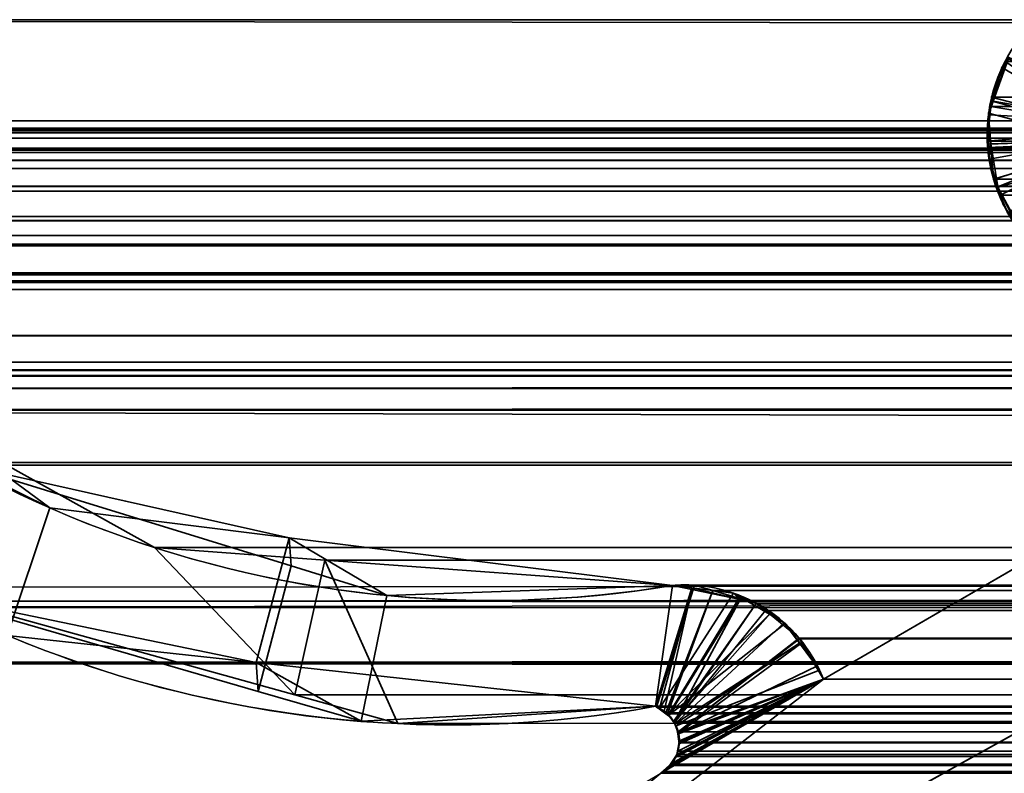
# Model space of a CAD drawing. Header units: millimetres. Extents: x -587 to 3688, y -115 to 120.
# Tile 722 of 960: x 2494.99 to 2500.87, y -1.86 to 2.65. Entities that reach past the tile are written whole.
import ezdxf

# ---------------------------------------------------------------- set-up
doc = ezdxf.new("R2010")
doc.units = ezdxf.units.MM
doc.layers.add('151', color=7, linetype='Continuous', true_color=0xffffff)

# ---------------------------------------------------------------- blocks, each defined once
blk = doc.blocks.new('UG_SURFACE_003')
at = {"layer": '151', "color": 252, "linetype": 'Continuous', "lineweight": 35}
for points in [[(3687.5, -40, 2198), (3687.5, 110, 2198), (2312.5, 110, 2198), (2312.5, -40, 2198)], [(2462.5001, -40, 2048.0001), (2462.5001, 110, 2048.0001), (3537.4999, 110, 2048.0001), (3537.4999, -40, 2048.0001)]]:
    blk.add_3dface(points, dxfattribs=at)
blk = doc.blocks.new('UG_SURFACE_087')
at = {"layer": '151', "color": 43, "linetype": 'Continuous', "lineweight": 35}
for points in [[(2490.9999, 0, 2017), (2490.9999, -49, 2017), (3509.0001, -49, 2017), (3509.0001, 0, 2017)], [(2490.9999, 0, 2), (2530, 0, 951.5), (2556, 0, 948)], [(2556, 0, 948), (2582, 0, 951.5), (3509.0001, 0, 2), (2490.9999, 0, 2)], [(2490.9999, 0, 2), (2490.9999, 0, 2017), (2530, 0, 1186.5), (2530, 0, 951.5)], [(2490.9999, 0, 2017), (2556, 0, 1190.0001), (2530, 0, 1186.5)], [(2582, 0, 1186.5), (2556, 0, 1190.0001), (2490.9999, 0, 2017), (3509.0001, 0, 2017)], [(2490.9999, 0, 2), (3509.0001, 0, 2), (3509.0001, -2), (2490.9999, -2)]]:
    blk.add_3dface(points, dxfattribs=at)
blk = doc.blocks.new('UG_SURFACE_093')
at = {"layer": '151', "color": 252, "linetype": 'Continuous', "lineweight": 35}
for points in [[(2486.0001, -46.92, 2022.5), (3513.9999, -46.92, 2022.5), (3513.9999, 13.92, 2022.5), (2486.0001, 13.92, 2022.5)], [(2487.5, -46.92, 2020.9999), (2487.5, 13.92, 2020.9999), (3512.5, 13.92, 2020.9999), (3512.5, -46.92, 2020.9999)]]:
    blk.add_3dface(points, dxfattribs=at)
blk = doc.blocks.new('UG_SURFACE_095')
at = {"layer": '151', "color": 7, "linetype": 'Continuous', "lineweight": 35}
for points in [[(2501.4551, 2.1594, -7), (2501.4043, 2.0549, -7), (2500.8042, 2.1591, -7), (2500.895, 2.4216, -7)], [(2500.896, 2.4145, 2007.6041), (2500.895, 2.4216, -7), (2500.8042, 2.1591, -7)], [(2500.8042, 2.1591, -7), (2500.8569, 2.3595, 2007.643), (2500.896, 2.4145, 2007.6041)], [(2500.896, 2.4145, 2007.6041), (2500.8569, 2.3595, 2007.643), (2501.4064, 2.0413, 2007.0937)], [(2500.8569, 2.3595, 2007.643), (2500.7985, 2.1593, 2007.7016), (2501.3943, 1.9984, 2007.1056), (2501.4064, 2.0413, 2007.0937)], [(2500.8042, 2.1591, -7), (2500.7985, 2.1593, 2007.7016), (2500.8569, 2.3595, 2007.643)], [(2500.7758, 2.0769, -7), (2500.7772, 2.0869, 2007.7229), (2500.7985, 2.1593, 2007.7016)], [(2500.7985, 2.1593, 2007.7016), (2500.8042, 2.1591, -7), (2500.7758, 2.0769, -7)], [(2500.7758, 2.0769, -7), (2500.8042, 2.1591, -7), (2501.4043, 2.0549, -7), (2501.404, 2.0437, -7)], [(2501.3967, 1.9241, 2007.1034), (2501.3943, 1.9984, 2007.1056), (2500.7985, 2.1593, 2007.7016), (2500.7772, 2.0869, 2007.7229)], [(2500.7789, 1.902, 2007.7212), (2500.7772, 2.0869, 2007.7229), (2500.7758, 2.0769, -7)], [(2500.7896, 1.9034, -7), (2500.7758, 2.0769, -7), (2501.404, 2.0437, -7), (2501.3993, 1.9236, -7)], [(2500.7758, 2.0769, -7), (2500.7896, 1.9034, -7), (2500.7789, 1.902, 2007.7212)], [(2500.7772, 2.0869, 2007.7229), (2500.7789, 1.902, 2007.7212), (2501.3967, 1.9241, 2007.1034)], [(2501.3967, 1.9241, 2007.1034), (2500.7789, 1.902, 2007.7212), (2500.7796, 1.8123, 2007.7202)], [(2500.7796, 1.8123, 2007.7202), (2500.7789, 1.902, 2007.7212), (2500.7896, 1.9034, -7)], [(2500.7796, 1.8123, 2007.7202), (2500.8318, 1.6459, 2007.6683), (2501.3981, 1.8769, 2007.102), (2501.3967, 1.9241, 2007.1034)], [(2500.8318, 1.6459, 2007.6683), (2500.7796, 1.8123, 2007.7202), (2500.7896, 1.9034, -7)], [(2501.3993, 1.9236, -7), (2501.3976, 1.8796, -7), (2500.8066, 1.6913, -7), (2500.7896, 1.9034, -7)], [(2500.7896, 1.9034, -7), (2500.8066, 1.6913, -7), (2500.8318, 1.6459, 2007.6683)], [(2500.8316, 1.645, -7), (2500.8066, 1.6913, -7), (2501.3976, 1.8796, -7), (2501.4257, 1.8076, -7)], [(2501.3981, 1.8769, 2007.102), (2500.8318, 1.6459, 2007.6683), (2500.8643, 1.542, 2007.6358), (2500.9501, 1.4105, 2007.55)], [(2501.4257, 1.8076, -7), (2501.4627, 1.7131, -7), (2500.9573, 1.4111, -7), (2500.8316, 1.645, -7)], [(2500.8066, 1.6913, -7), (2500.8316, 1.645, -7), (2500.8318, 1.6459, 2007.6683)], [(2500.8643, 1.542, 2007.6358), (2500.8318, 1.6459, 2007.6683), (2500.8316, 1.645, -7)], [(2500.8316, 1.645, -7), (2500.9573, 1.4111, -7), (2500.9501, 1.4105, 2007.55)], [(2500.9501, 1.4105, 2007.55), (2500.8643, 1.542, 2007.6358), (2500.8316, 1.645, -7)], [(2494.2389, -0.5532, 2014.2612), (2494.9107, -1.0341, 2013.5894), (2495.1656, -0.2724, 2013.3343), (2494.5498, 0.1813, 2013.9503)], [(2494.6392, -0.0133, -7), (2494.5498, 0.1813, 2013.9503), (2495.1656, -0.2724, 2013.3343)], [(2494.6392, -0.0133, -7), (2496.6075, -0.6191, -7), (2496.4116, -1.369, -7), (2494.3638, -0.7759, -7)], [(2494.6392, -0.0133, -7), (2495.1656, -0.2724, 2013.3343), (2496.5956, -0.4504, 2011.9042)], [(2496.5956, -0.4504, 2011.9042), (2496.6075, -0.6191, -7), (2494.6392, -0.0133, -7)], [(2502.7764, -0.597, -7), (2495.3995, -4.6975, -7), (2499.7902, -1.2961, -7), (2501.9057, -0.0688, -7)], [(2501.9057, -0.0688, 2006.5944), (2499.7902, -1.2961, 2008.7097), (2495.3995, -4.6975, 2013.1006), (2502.7764, -0.597, 2005.7235)], [(2501.9057, -0.0688, -7), (2499.7902, -1.2961, -7), (2499.7902, -1.2961, 2008.7097), (2501.9057, -0.0688, 2006.5944)], [(2496.5956, -0.4504, 2011.9042), (2495.1656, -0.2724, 2013.3343), (2494.9107, -1.0341, 2013.5894), (2496.3982, -1.1969, 2012.1019)], [(2496.3982, -1.1969, 2012.1019), (2498.7857, -1.4582, 2009.7144), (2498.8875, -0.7357, 2009.6123), (2496.5956, -0.4504, 2011.9042)], [(2497.1807, -0.7956, -7), (2496.5956, -0.4504, 2011.9042), (2498.8875, -0.7357, 2009.6123)], [(2497.1807, -0.7956, -7), (2496.6075, -0.6191, -7), (2496.5956, -0.4504, 2011.9042)], [(2502.7764, -0.597, 2005.7235), (2495.3995, -4.6975, 2013.1006), (2495.3995, -4.6975, -7), (2502.7764, -0.597, -7)], [(2496.6075, -0.6191, -7), (2497.1807, -0.7956, -7), (2497.026, -1.547, -7), (2496.4116, -1.369, -7)], [(2498.7857, -1.4582, -7), (2497.026, -1.547, -7), (2497.1807, -0.7956, -7), (2498.8875, -0.7357, -7)], [(2498.8875, -0.7357, 2009.6123), (2498.8875, -0.7357, -7), (2497.1807, -0.7956, -7)], [(2498.8875, -0.7357, -7), (2499.0034, -0.7501, -7), (2498.7857, -1.4582, -7)], [(2499.0027, -0.7599, 2009.4972), (2498.8875, -0.7357, 2009.6123), (2498.7857, -1.4582, 2009.7144), (2498.8103, -1.4716, 2009.6898)], [(2498.8086, -1.473, -7), (2498.7857, -1.4582, -7), (2499.0034, -0.7501, -7), (2499.2521, -0.781, -7)], [(2498.8103, -1.4716, 2009.6898), (2498.8375, -1.4864, 2009.6624), (2499.0027, -0.7599, 2009.4972)], [(2499.2917, -0.8206, 2009.2084), (2499.0027, -0.7599, 2009.4972), (2498.8375, -1.4864, 2009.6624), (2498.8632, -1.5149, 2009.6366)], [(2498.8875, -0.7357, -7), (2498.8875, -0.7357, 2009.6123), (2499.0027, -0.7599, 2009.4972)], [(2499.0027, -0.7599, 2009.4972), (2499.0034, -0.7501, -7), (2498.8875, -0.7357, -7)], [(2499.0034, -0.7501, -7), (2499.0027, -0.7599, 2009.4972), (2499.2917, -0.8206, 2009.2084)], [(2499.2917, -0.8206, 2009.2084), (2499.2521, -0.781, -7), (2499.0034, -0.7501, -7)], [(2494.3638, -0.7759, -7), (2496.4116, -1.369, -7), (2496.3982, -1.1969, 2012.1019)], [(2496.3982, -1.1969, 2012.1019), (2494.9107, -1.0341, 2013.5894), (2494.3638, -0.7759, -7)], [(2498.8627, -1.508, -7), (2498.8086, -1.473, -7), (2499.2521, -0.781, -7), (2499.29, -0.8036, -7)], [(2499.29, -0.8036, -7), (2499.4669, -0.9082, -7), (2498.8627, -1.508, -7)], [(2498.8632, -1.5149, 2009.6366), (2498.898, -1.5535, 2009.6018), (2499.2917, -0.8206, 2009.2084)], [(2498.898, -1.5535, 2009.6018), (2499.4726, -0.9008, 2009.0272), (2499.3875, -0.8407, 2009.1126), (2499.2917, -0.8206, 2009.2084)], [(2499.2917, -0.8206, 2009.2084), (2499.29, -0.8036, -7), (2499.2521, -0.781, -7)], [(2499.29, -0.8036, -7), (2499.2917, -0.8206, 2009.2084), (2499.3875, -0.8407, 2009.1126)], [(2499.3875, -0.8407, 2009.1126), (2499.4669, -0.9082, -7), (2499.29, -0.8036, -7)], [(2499.3875, -0.8407, 2009.1126), (2499.4726, -0.9008, 2009.0272), (2499.4669, -0.9082, -7)], [(2498.8651, -1.5112, -7), (2498.8627, -1.508, -7), (2499.4669, -0.9082, -7), (2499.5604, -0.9635, -7)], [(2499.5553, -0.9589, 2008.9447), (2499.4726, -0.9008, 2009.0272), (2498.898, -1.5535, 2009.6018), (2498.9021, -1.5635, 2009.598)], [(2499.5604, -0.9635, -7), (2499.4669, -0.9082, -7), (2499.4726, -0.9008, 2009.0272)], [(2499.5604, -0.9635, -7), (2499.4726, -0.9008, 2009.0272), (2499.5553, -0.9589, 2008.9447)], [(2499.5604, -0.9635, -7), (2499.6469, -1.0803, -7), (2498.9014, -1.5638, -7), (2498.8651, -1.5112, -7)], [(2498.9021, -1.5635, 2009.598), (2498.9238, -1.6191, 2009.5763), (2499.6517, -1.0837, 2008.8484), (2499.5553, -0.9589, 2008.9447)], [(2499.5553, -0.9589, 2008.9447), (2499.6469, -1.0803, -7), (2499.5604, -0.9635, -7)], [(2499.5553, -0.9589, 2008.9447), (2499.6517, -1.0837, 2008.8484), (2499.6469, -1.0803, -7)], [(2499.6469, -1.0803, -7), (2498.9095, -1.5754, -7), (2498.9014, -1.5638, -7)], [(2499.6469, -1.0803, -7), (2499.7668, -1.2421, -7), (2498.9095, -1.5754, -7)], [(2498.9238, -1.6191, 2009.5763), (2499.7544, -1.217, 2008.7454), (2499.6517, -1.0837, 2008.8484)], [(2499.7668, -1.2421, -7), (2499.6469, -1.0803, -7), (2499.6517, -1.0837, 2008.8484)], [(2499.7668, -1.2421, -7), (2499.6517, -1.0837, 2008.8484), (2499.7544, -1.217, 2008.7454)], [(2496.3982, -1.1969, 2012.1019), (2496.4116, -1.369, -7), (2497.026, -1.547, -7)], [(2498.7857, -1.4582, 2009.7144), (2496.3982, -1.1969, 2012.1019), (2497.026, -1.547, -7)], [(2499.7902, -1.2961, 2008.7097), (2499.7544, -1.217, 2008.7454), (2498.9238, -1.6191, 2009.5763), (2498.924, -1.622, 2009.5761)], [(2499.7544, -1.217, 2008.7454), (2499.7902, -1.2961, -7), (2499.7668, -1.2421, -7)], [(2499.7544, -1.217, 2008.7454), (2499.7902, -1.2961, 2008.7097), (2499.7902, -1.2961, -7)], [(2498.9197, -1.623, -7), (2498.9095, -1.5754, -7), (2499.7668, -1.2421, -7), (2499.7902, -1.2961, -7)], [(2498.8174, -1.8586, -7), (2498.8632, -1.8237, -7), (2499.7902, -1.2961, -7), (2495.3995, -4.6975, -7)], [(2495.3995, -4.6975, 2013.1006), (2499.7902, -1.2961, 2008.7097), (2498.8174, -1.8586, 2009.6824)], [(2498.8682, -1.813, 2009.6316), (2498.8174, -1.8586, 2009.6824), (2499.7902, -1.2961, 2008.7097)], [(2499.7902, -1.2961, -7), (2498.8632, -1.8237, -7), (2498.8685, -1.8157, -7)], [(2499.7902, -1.2961, 2008.7097), (2498.8861, -1.7971, 2009.614), (2498.8682, -1.813, 2009.6316)], [(2498.8685, -1.8157, -7), (2498.9028, -1.763, -7), (2499.7902, -1.2961, -7)], [(2498.9045, -1.7635, 2009.5956), (2498.8861, -1.7971, 2009.614), (2499.7902, -1.2961, 2008.7097)], [(2498.9028, -1.763, -7), (2498.9142, -1.7456, -7), (2499.7902, -1.2961, -7)], [(2499.7902, -1.2961, 2008.7097), (2498.9142, -1.7456, 2009.5859), (2498.9045, -1.7635, 2009.5956)], [(2499.7902, -1.2961, -7), (2498.9142, -1.7456, -7), (2498.9257, -1.6816, -7), (2498.9288, -1.6645, -7)], [(2499.7902, -1.2961, 2008.7097), (2498.9283, -1.6826, 2009.5718), (2498.9142, -1.7456, 2009.5859)], [(2499.7902, -1.2961, -7), (2498.9288, -1.6645, -7), (2498.9197, -1.623, -7)], [(2498.924, -1.622, 2009.5761), (2498.9283, -1.6821, 2009.5718), (2498.9283, -1.6826, 2009.5718), (2499.7902, -1.2961, 2008.7097)], [(2497.026, -1.547, -7), (2498.7857, -1.4582, -7), (2498.7857, -1.4582, 2009.7144)], [(2498.7857, -1.4582, -7), (2498.8086, -1.473, -7), (2498.8103, -1.4716, 2009.6898)], [(2498.8103, -1.4716, 2009.6898), (2498.7857, -1.4582, 2009.7144), (2498.7857, -1.4582, -7)], [(2498.8375, -1.4864, 2009.6624), (2498.8103, -1.4716, 2009.6898), (2498.8086, -1.473, -7)], [(2498.8086, -1.473, -7), (2498.8627, -1.508, -7), (2498.8632, -1.5149, 2009.6366)], [(2498.8632, -1.5149, 2009.6366), (2498.8375, -1.4864, 2009.6624), (2498.8086, -1.473, -7)], [(2498.8627, -1.508, -7), (2498.8651, -1.5112, -7), (2498.8632, -1.5149, 2009.6366)], [(2498.898, -1.5535, 2009.6018), (2498.8632, -1.5149, 2009.6366), (2498.8651, -1.5112, -7)], [(2498.8651, -1.5112, -7), (2498.9014, -1.5638, -7), (2498.9021, -1.5635, 2009.598)], [(2498.9021, -1.5635, 2009.598), (2498.898, -1.5535, 2009.6018), (2498.8651, -1.5112, -7)], [(2498.9238, -1.6191, 2009.5763), (2498.9021, -1.5635, 2009.598), (2498.9014, -1.5638, -7)], [(2498.9014, -1.5638, -7), (2498.9095, -1.5754, -7), (2498.924, -1.622, 2009.5761)], [(2498.924, -1.622, 2009.5761), (2498.9238, -1.6191, 2009.5763), (2498.9014, -1.5638, -7)], [(2498.9095, -1.5754, -7), (2498.9197, -1.623, -7), (2498.924, -1.622, 2009.5761)], [(2498.9283, -1.6821, 2009.5718), (2498.924, -1.622, 2009.5761), (2498.9197, -1.623, -7)], [(2498.9197, -1.623, -7), (2498.9288, -1.6645, -7), (2498.9283, -1.6821, 2009.5718)], [(2498.9283, -1.6826, 2009.5718), (2498.9257, -1.6816, -7), (2498.9142, -1.7456, -7)], [(2498.9142, -1.7456, -7), (2498.9142, -1.7456, 2009.5859), (2498.9283, -1.6826, 2009.5718)], [(2498.9288, -1.6645, -7), (2498.9257, -1.6816, -7), (2498.9283, -1.6821, 2009.5718)], [(2498.9283, -1.6826, 2009.5718), (2498.9283, -1.6821, 2009.5718), (2498.9257, -1.6816, -7)], [(2498.8861, -1.7971, 2009.614), (2498.9028, -1.763, -7), (2498.8685, -1.8157, -7)], [(2498.8861, -1.7971, 2009.614), (2498.9045, -1.7635, 2009.5956), (2498.9028, -1.763, -7)], [(2498.9028, -1.763, -7), (2498.9045, -1.7635, 2009.5956), (2498.9142, -1.7456, 2009.5859)], [(2498.9142, -1.7456, 2009.5859), (2498.9142, -1.7456, -7), (2498.9028, -1.763, -7)], [(2498.8174, -1.8586, -7), (2498.8174, -1.8586, 2009.6824), (2498.8682, -1.813, 2009.6316)], [(2498.8682, -1.813, 2009.6316), (2498.8632, -1.8237, -7), (2498.8174, -1.8586, -7)], [(2498.8682, -1.813, 2009.6316), (2498.8685, -1.8157, -7), (2498.8632, -1.8237, -7)], [(2498.8685, -1.8157, -7), (2498.8682, -1.813, 2009.6316), (2498.8861, -1.7971, 2009.614)]]:
    blk.add_3dface(points, dxfattribs=at)
blk = doc.blocks.new('UG_SURFACE_096')
at = {"layer": '151', "color": 7, "linetype": 'Continuous', "lineweight": 35}
for points in [[(3511.6749, 2.6459, 2020.175), (3511.6284, 5.9608, 2020.1285), (2488.3716, 5.9608, 2020.1285), (2488.3251, 2.6459, 2020.175)], [(2489.295, 2.0412, 2019.2049), (2489.3775, 4.9715, 2019.1224), (3510.6225, 4.9715, 2019.1224), (3510.705, 2.0412, 2019.2049)], [(3511.6694, 1.0733, 2020.1695), (2488.3251, 2.6459, 2020.175), (2488.239, 0.3112, 2020.261)], [(3511.6694, 1.0733, 2020.1695), (3511.6749, 2.6459, 2020.175), (2488.3251, 2.6459, 2020.175)], [(2501.3983, 2.026, 2007.1018), (2500.7951, 2.1819, 2007.705), (2500.8776, 2.3963, 2007.6225)], [(3499.2049, 2.1819, 2007.705), (3499.1224, 2.3963, 2007.6225), (2500.8776, 2.3963, 2007.6225), (2500.7951, 2.1819, 2007.705)], [(2500.7896, 2.1271, 2007.7105), (2500.7951, 2.1819, 2007.705), (2501.3983, 2.026, 2007.1018)], [(2500.7951, 2.1819, 2007.705), (2500.7896, 2.1271, 2007.7105), (3499.2104, 2.1271, 2007.7105)], [(2500.7951, 2.1819, 2007.705), (3499.2104, 2.1271, 2007.7105), (3499.2049, 2.1819, 2007.705)], [(2501.3983, 2.026, 2007.1018), (2501.3924, 1.975, 2007.1075), (2500.7694, 1.9194, 2007.7307), (2500.7896, 2.1271, 2007.7105)], [(3499.2306, 1.9194, 2007.7307), (2500.7896, 2.1271, 2007.7105), (2500.7694, 1.9194, 2007.7307)], [(3499.2306, 1.9194, 2007.7307), (3499.2104, 2.1271, 2007.7105), (2500.7896, 2.1271, 2007.7105)], [(2489.295, 2.0412, 2019.2049), (3510.705, 2.0412, 2019.2049), (3510.6883, 1.8784, 2019.1882), (2489.3117, 1.8784, 2019.1882)], [(2492.1267, 1.997, 2016.3734), (3507.8733, 1.997, 2016.3734), (3507.7932, 2.0043, 2016.2933)], [(2492.209, 1.9934, 2016.2911), (2492.1267, 1.997, 2016.3734), (3507.7932, 2.0043, 2016.2933)], [(3507.7932, 2.0043, 2016.2933), (3507.791, 2.0038, 2016.2911), (2492.209, 1.9934, 2016.2911)], [(2492.3151, 1.9887, 2016.1848), (2492.209, 1.9934, 2016.2911), (3507.791, 2.0038, 2016.2911)], [(2492.3151, 1.9887, 2016.1848), (3507.791, 2.0038, 2016.2911), (3507.6666, 1.974, 2016.1667)], [(2492.1267, 1.997, 2016.3734), (2490.2101, 1.295, 2018.2898), (3509.7899, 1.295, 2018.2898), (3507.8733, 1.997, 2016.3734)], [(3507.6666, 1.974, 2016.1667), (2492.3339, 1.982, 2016.166), (2492.3151, 1.9887, 2016.1848)], [(2492.3661, 1.9704, 2016.1338), (2492.3339, 1.982, 2016.166), (3507.6666, 1.974, 2016.1667)], [(2492.3661, 1.9704, 2016.1338), (3507.6666, 1.974, 2016.1667), (3507.6149, 1.9616, 2016.115)], [(3507.6149, 1.9616, 2016.115), (2492.4116, 1.9378, 2016.0885), (2492.3661, 1.9704, 2016.1338)], [(3507.6149, 1.9616, 2016.115), (3507.5877, 1.941, 2016.0878), (2492.4116, 1.9378, 2016.0885)], [(2500.7753, 1.8818, 2007.7245), (2500.7694, 1.9194, 2007.7307), (2501.3924, 1.975, 2007.1075), (2501.3967, 1.9101, 2007.1032)], [(2492.5065, 1.8695, 2015.9934), (2492.4116, 1.9378, 2016.0885), (3507.5877, 1.941, 2016.0878)], [(2492.5065, 1.8695, 2015.9934), (3507.5877, 1.941, 2016.0878), (3507.4935, 1.8695, 2015.9934)], [(2500.7694, 1.9194, 2007.7307), (2500.7753, 1.8818, 2007.7245), (3499.2247, 1.8818, 2007.7245), (3499.2306, 1.9194, 2007.7307)], [(2501.3967, 1.9101, 2007.1032), (2501.3993, 1.8701, 2007.1006), (2500.8061, 1.6931, 2007.694), (2500.7753, 1.8818, 2007.7245)], [(2489.3117, 1.8784, 2019.1882), (3510.6883, 1.8784, 2019.1882), (3510.6795, 1.8545, 2019.1793)], [(3510.6795, 1.8545, 2019.1793), (2489.3186, 1.8526, 2019.1815), (2489.3117, 1.8784, 2019.1882)], [(2489.3308, 1.8061, 2019.1691), (2489.3186, 1.8526, 2019.1815), (3510.6795, 1.8545, 2019.1793)], [(2489.3308, 1.8061, 2019.1691), (3510.6795, 1.8545, 2019.1793), (3510.6115, 1.6712, 2019.1114)], [(3507.4935, 1.8695, 2015.9934), (2492.5086, 1.8664, 2015.9914), (2492.5065, 1.8695, 2015.9934)], [(3507.4935, 1.8695, 2015.9934), (3507.4914, 1.8664, 2015.9914), (2492.5086, 1.8664, 2015.9914)], [(2492.5086, 1.8664, 2015.9914), (3507.4914, 1.8664, 2015.9914), (3507.4215, 1.7573, 2015.9214), (2492.5785, 1.7573, 2015.9214)], [(3499.2247, 1.8818, 2007.7245), (2500.7753, 1.8818, 2007.7245), (2500.8061, 1.6931, 2007.694)], [(3499.1939, 1.6931, 2007.694), (3499.2247, 1.8818, 2007.7245), (2500.8061, 1.6931, 2007.694)], [(2500.8464, 1.5971, 2007.6535), (2500.8061, 1.6931, 2007.694), (2501.3993, 1.8701, 2007.1006)], [(2501.3993, 1.8701, 2007.1006), (2501.4141, 1.8134, 2007.0858), (2500.8912, 1.4909, 2007.6089), (2500.8464, 1.5971, 2007.6535)], [(2489.3308, 1.8061, 2019.1691), (3510.6115, 1.6712, 2019.1114), (3510.5958, 1.6501, 2019.0959)], [(3510.5958, 1.6501, 2019.0959), (2489.4049, 1.6499, 2019.0949), (2489.3308, 1.8061, 2019.1691)], [(2492.5785, 1.7573, 2015.9214), (3507.4215, 1.7573, 2015.9214), (3506.7754, 1.0746, 2015.2755), (2493.2246, 1.0746, 2015.2755)], [(2489.4049, 1.6499, 2019.0949), (3510.5958, 1.6501, 2019.0959), (3510.493, 1.5104, 2018.9931)], [(2489.4185, 1.6214, 2019.0816), (2489.4049, 1.6499, 2019.0949), (3510.493, 1.5104, 2018.9931)], [(2500.8061, 1.6931, 2007.694), (2500.8464, 1.5971, 2007.6535), (3499.1536, 1.5971, 2007.6535), (3499.1939, 1.6931, 2007.694)], [(2489.4185, 1.6214, 2019.0816), (3510.493, 1.5104, 2018.9931), (3510.4425, 1.4749, 2018.9426)], [(3510.4425, 1.4749, 2018.9426), (2489.5568, 1.4693, 2018.9433), (2489.4185, 1.6214, 2019.0816)], [(3499.1088, 1.4909, 2007.6089), (2500.8464, 1.5971, 2007.6535), (2500.8912, 1.4909, 2007.6089)], [(3499.1088, 1.4909, 2007.6089), (3499.1536, 1.5971, 2007.6535), (2500.8464, 1.5971, 2007.6535)], [(2489.579, 1.4448, 2018.9211), (2489.5568, 1.4693, 2018.9433), (3510.4425, 1.4749, 2018.9426)], [(2489.579, 1.4448, 2018.9211), (3510.4425, 1.4749, 2018.9426), (3510.2572, 1.3446, 2018.7571)], [(2489.579, 1.4448, 2018.9211), (3510.2572, 1.3446, 2018.7571), (3510.2487, 1.3429, 2018.7485)], [(3510.2487, 1.3429, 2018.7485), (2489.7542, 1.3555, 2018.7457), (2489.579, 1.4448, 2018.9211)], [(2489.8539, 1.3048, 2018.6462), (2489.7542, 1.3555, 2018.7457), (3510.2487, 1.3429, 2018.7485)], [(2489.97, 1.3016, 2018.5301), (2489.8539, 1.3048, 2018.6462), (3510.2487, 1.3429, 2018.7485)], [(3510.2487, 1.3429, 2018.7485), (3510.0288, 1.3001, 2018.5287), (2489.97, 1.3016, 2018.5301)], [(2489.97, 1.3016, 2018.5301), (3510.0288, 1.3001, 2018.5287), (3509.9199, 1.2788, 2018.42)], [(2490.2101, 1.295, 2018.2898), (2489.97, 1.3016, 2018.5301), (3509.9199, 1.2788, 2018.42)], [(3509.9199, 1.2788, 2018.42), (3509.7899, 1.295, 2018.2898), (2490.2101, 1.295, 2018.2898)], [(3508.0514, 1.1329, 2016.5515), (3509.5084, 0.5991, 2018.0085), (2490.4916, 0.5991, 2018.0085), (2491.9486, 1.1329, 2016.5515)], [(3508.0514, 1.1329, 2016.5515), (2491.9486, 1.1329, 2016.5515), (2491.9968, 1.1297, 2016.5033)], [(3508.0011, 1.1363, 2016.5012), (2491.9968, 1.1297, 2016.5033), (2492.0607, 1.1255, 2016.4394)], [(3508.0011, 1.1363, 2016.5012), (3508.003, 1.1361, 2016.5031), (2491.9968, 1.1297, 2016.5033)], [(2491.9968, 1.1297, 2016.5033), (3508.003, 1.1361, 2016.5031), (3508.0514, 1.1329, 2016.5515)], [(2492.0607, 1.1255, 2016.4394), (3507.9315, 1.1144, 2016.4313), (3508.0011, 1.1363, 2016.5012)], [(2492.0607, 1.1255, 2016.4394), (2492.0692, 1.1208, 2016.4309), (3507.9315, 1.1144, 2016.4313)], [(3507.8826, 1.0991, 2016.3825), (2492.0692, 1.1208, 2016.4309), (2492.1334, 1.0854, 2016.3665)], [(3507.8826, 1.0991, 2016.3825), (3507.9315, 1.1144, 2016.4313), (2492.0692, 1.1208, 2016.4309)], [(2488.239, 0.3112, 2020.261), (3511.7145, 0.3101, 2020.2143), (3511.6694, 1.0733, 2020.1695)], [(2492.1334, 1.0854, 2016.3665), (3507.8673, 1.0844, 2016.3674), (3507.8826, 1.0991, 2016.3825)], [(3507.8673, 1.0844, 2016.3674), (2492.1334, 1.0854, 2016.3665), (2492.1434, 1.08, 2016.3567)], [(2492.1434, 1.08, 2016.3567), (3507.8144, 1.0331, 2016.3143), (3507.8673, 1.0844, 2016.3674)], [(2492.1434, 1.08, 2016.3567), (2492.1856, 1.0331, 2016.3143), (3507.8144, 1.0331, 2016.3143)], [(2493.5248, 0.7572, 2014.9751), (2493.2246, 1.0746, 2015.2755), (3506.7754, 1.0746, 2015.2755)], [(2493.5248, 0.7572, 2014.9751), (3506.7754, 1.0746, 2015.2755), (3506.4752, 0.7572, 2014.9751)], [(3507.8144, 1.0331, 2016.3143), (2492.1856, 1.0331, 2016.3143), (2492.8894, 0.4432, 2015.6107)], [(2492.8894, 0.4432, 2015.6107), (3507.1428, 0.3426, 2015.6429), (3507.8144, 1.0331, 2016.3143)], [(3506.4752, 0.7572, 2014.9751), (3505.0907, -0.0163, 2013.5906), (2494.9093, -0.0163, 2013.5906), (2493.5248, 0.7572, 2014.9751)], [(2490.077, 0.516, 2018.4231), (3509.5084, 0.5991, 2018.0085), (3509.8991, 0.5179, 2018.3992)], [(2490.077, 0.516, 2018.4231), (2490.4916, 0.5991, 2018.0085), (3509.5084, 0.5991, 2018.0085)], [(2489.2697, -0.872, 2019.2304), (3510.6926, 0.5499, 2019.1925), (3510.6869, -0.4242, 2019.187)], [(2489.2697, -0.872, 2019.2304), (2489.3074, 0.5499, 2019.1925), (3510.6926, 0.5499, 2019.1925)], [(2489.3124, 0.5521, 2019.1877), (3510.6876, 0.5521, 2019.1877), (3510.6926, 0.5499, 2019.1925), (2489.3074, 0.5499, 2019.1925)], [(3510.6852, 0.5531, 2019.1853), (2489.3124, 0.5521, 2019.1877), (2489.3148, 0.5531, 2019.1853)], [(3510.6852, 0.5531, 2019.1853), (3510.6876, 0.5521, 2019.1877), (2489.3124, 0.5521, 2019.1877)], [(2489.3148, 0.5531, 2019.1853), (2489.3208, 0.5528, 2019.1793), (3510.6792, 0.5528, 2019.1793)], [(3510.6792, 0.5528, 2019.1793), (3510.6852, 0.5531, 2019.1853), (2489.3148, 0.5531, 2019.1853)], [(2489.3208, 0.5528, 2019.1793), (2489.3408, 0.5518, 2019.1593), (3510.6595, 0.5519, 2019.1593)], [(3510.6595, 0.5519, 2019.1593), (3510.6792, 0.5528, 2019.1793), (2489.3208, 0.5528, 2019.1793)], [(3510.607, 0.5496, 2019.1071), (3510.6595, 0.5519, 2019.1593), (2489.3408, 0.5518, 2019.1593)], [(2489.3408, 0.5518, 2019.1593), (2489.3932, 0.5493, 2019.1069), (3510.607, 0.5496, 2019.1071)], [(3509.9823, 0.5216, 2018.4824), (3510.607, 0.5496, 2019.1071), (2489.3932, 0.5493, 2019.1069)], [(2489.3932, 0.5493, 2019.1069), (2490.0184, 0.5189, 2018.4815), (3509.9823, 0.5216, 2018.4824)], [(3509.8991, 0.5179, 2018.3992), (3509.9823, 0.5216, 2018.4824), (2490.0184, 0.5189, 2018.4815)], [(3509.8991, 0.5179, 2018.3992), (2490.0184, 0.5189, 2018.4815), (2490.077, 0.516, 2018.4231)], [(3506.8426, 0.0339, 2015.3425), (2492.8894, 0.4432, 2015.6107), (2494.3078, -0.7461, 2014.1921)], [(3506.8426, 0.0339, 2015.3425), (3507.1428, 0.3426, 2015.6429), (2492.8894, 0.4432, 2015.6107)], [(3511.8573, -2.122, 2020.3571), (2488.239, 0.3112, 2020.261), (2488.1506, -2.0889, 2020.3493)], [(3511.8573, -2.122, 2020.3571), (3511.7145, 0.3101, 2020.2143), (2488.239, 0.3112, 2020.261)], [(3506.8426, 0.0339, 2015.3425), (2494.3078, -0.7461, 2014.1921), (2494.6098, -0.8298, 2013.8903)], [(2494.6098, -0.8298, 2013.8903), (3505.3685, -0.7656, 2013.8683), (3506.8426, 0.0339, 2015.3425)], [(2494.9093, -0.0163, 2013.5906), (2495.7919, -0.5094, 2012.7079), (2496.6304, -1.3901, 2011.8697), (2494.6098, -0.8298, 2013.8903)], [(2494.9093, -0.0163, 2013.5906), (3505.0907, -0.0163, 2013.5906), (3504.2081, -0.5094, 2012.7079)], [(2495.7919, -0.5094, 2012.7079), (2494.9093, -0.0163, 2013.5906), (3504.2081, -0.5094, 2012.7079)], [(2502.7764, -0.597, 2005.7235), (2495.3995, -4.6975, 2013.1006), (2499.7902, -1.2961, 2008.7097), (2501.9057, -0.0688, 2006.5944)], [(2501.9057, -0.0688, 2006.5944), (2499.7902, -1.2961, 2008.7097), (3500.2098, -1.2961, 2008.7097), (3498.0943, -0.0688, 2006.5944)], [(3510.6869, -0.4242, 2019.187), (2489.1946, -1.1994, 2019.3052), (2489.2697, -0.872, 2019.2304)], [(3510.6869, -0.4242, 2019.187), (3510.7999, -1.207, 2019.2997), (2489.1946, -1.1994, 2019.3052)], [(2496.6304, -1.3901, 2011.8697), (2495.7919, -0.5094, 2012.7079), (2496.809, -0.5838, 2011.6911)], [(3504.2081, -0.5094, 2012.7079), (3503.191, -0.5838, 2011.6911), (2496.809, -0.5838, 2011.6911), (2495.7919, -0.5094, 2012.7079)], [(2497.2458, -1.5607, 2011.2543), (2496.6304, -1.3901, 2011.8697), (2496.809, -0.5838, 2011.6911)], [(2496.809, -0.5838, 2011.6911), (2498.8875, -0.7357, 2009.6123), (2498.7857, -1.4582, 2009.7144), (2497.2458, -1.5607, 2011.2543)], [(2496.809, -0.5838, 2011.6911), (3503.191, -0.5838, 2011.6911), (3501.1125, -0.7357, 2009.6123), (2498.8875, -0.7357, 2009.6123)], [(3497.2236, -0.597, 2005.7235), (3504.6005, -4.6975, 2013.1006), (2495.3995, -4.6975, 2013.1006), (2502.7764, -0.597, 2005.7235)], [(2498.7929, -1.4627, 2009.7072), (2498.7857, -1.4582, 2009.7144), (2498.8875, -0.7357, 2009.6123), (2499.0184, -0.7343, 2009.4814)], [(2498.8482, -1.4972, 2009.6517), (2498.7929, -1.4627, 2009.7072), (2499.0184, -0.7343, 2009.4814), (2499.1286, -0.7667, 2009.3715)], [(2499.0184, -0.7343, 2009.4814), (2498.8875, -0.7357, 2009.6123), (3501.1125, -0.7357, 2009.6123)], [(2499.0184, -0.7343, 2009.4814), (3501.1125, -0.7357, 2009.6123), (3500.8707, -0.7732, 2009.3706)], [(3500.8707, -0.7732, 2009.3706), (2499.1286, -0.7667, 2009.3715), (2499.0184, -0.7343, 2009.4814)], [(3504.4417, -1.2682, 2012.9418), (3505.3685, -0.7656, 2013.8683), (2494.6098, -0.8298, 2013.8903)], [(2499.1286, -0.7667, 2009.3715), (2498.8577, -1.5032, 2009.6421), (2498.8482, -1.4972, 2009.6517)], [(2498.894, -1.549, 2009.6059), (2498.8577, -1.5032, 2009.6421), (2499.1286, -0.7667, 2009.3715), (2499.3875, -0.8429, 2009.1124)], [(2499.1286, -0.7667, 2009.3715), (3500.8707, -0.7732, 2009.3706), (3500.6986, -0.7998, 2009.1984)], [(3500.6986, -0.7998, 2009.1984), (2499.3875, -0.8429, 2009.1124), (2499.1286, -0.7667, 2009.3715)], [(3500.6986, -0.7998, 2009.1984), (3500.6156, -0.854, 2009.1157), (2499.3875, -0.8429, 2009.1124)], [(2494.6098, -0.8298, 2013.8903), (2496.6304, -1.3901, 2011.8697), (3503.3801, -1.3307, 2011.8802)], [(3503.3801, -1.3307, 2011.8802), (3504.4417, -1.2682, 2012.9418), (2494.6098, -0.8298, 2013.8903)], [(2499.3875, -0.8429, 2009.1124), (2498.8995, -1.5558, 2009.6006), (2498.894, -1.549, 2009.6059)], [(2499.3875, -0.8429, 2009.1124), (2499.3958, -0.8454, 2009.104), (2499.4433, -0.8845, 2009.0568), (2498.8995, -1.5558, 2009.6006)], [(2499.3958, -0.8454, 2009.104), (2499.3875, -0.8429, 2009.1124), (3500.6156, -0.854, 2009.1157)], [(2499.3958, -0.8454, 2009.104), (3500.6156, -0.854, 2009.1157), (3500.5579, -0.8918, 2009.058)], [(3500.5579, -0.8918, 2009.058), (2499.4433, -0.8845, 2009.0568), (2499.3958, -0.8454, 2009.104)], [(2498.9216, -1.6106, 2009.5782), (2498.8995, -1.5558, 2009.6006), (2499.4433, -0.8845, 2009.0568), (2499.645, -1.0515, 2008.8551)], [(2499.645, -1.0515, 2008.8551), (2499.4433, -0.8845, 2009.0568), (3500.5579, -0.8918, 2009.058)], [(2499.645, -1.0515, 2008.8551), (3500.5579, -0.8918, 2009.058), (3500.4189, -0.9829, 2008.919)], [(3500.4189, -0.9829, 2008.919), (2499.6467, -1.0545, 2008.8532), (2499.645, -1.0515, 2008.8551)], [(3500.4189, -0.9829, 2008.919), (3500.3579, -1.0631, 2008.858), (2499.6467, -1.0545, 2008.8532)], [(2499.645, -1.0515, 2008.8551), (2499.6467, -1.0545, 2008.8532), (2498.9216, -1.6106, 2009.5782)], [(2499.6467, -1.0545, 2008.8532), (2499.7902, -1.2961, 2008.7097), (2498.9216, -1.6106, 2009.5782)], [(2499.6467, -1.0545, 2008.8532), (3500.3579, -1.0631, 2008.858), (3500.2553, -1.1981, 2008.7554)], [(3500.2553, -1.1981, 2008.7554), (2499.7902, -1.2961, 2008.7097), (2499.6467, -1.0545, 2008.8532)], [(3510.9131, -1.9929, 2019.413), (2488.6754, -3.4655, 2019.8245), (2489.1946, -1.1994, 2019.3052)], [(2489.1946, -1.1994, 2019.3052), (3510.7999, -1.207, 2019.2997), (3510.9131, -1.9929, 2019.413)], [(3500.2553, -1.1981, 2008.7554), (3500.2098, -1.2961, 2008.7097), (2499.7902, -1.2961, 2008.7097)], [(2498.8174, -1.8586, 2009.6824), (2498.8348, -1.8474, 2009.665), (2499.7902, -1.2961, 2008.7097), (2495.3995, -4.6975, 2013.1006)], [(3503.3801, -1.3307, 2011.8802), (2496.6304, -1.3901, 2011.8697), (2497.2458, -1.5607, 2011.2543)], [(3503.3801, -1.3307, 2011.8802), (2497.2458, -1.5607, 2011.2543), (2498.7857, -1.4582, 2009.7144)], [(2498.7857, -1.4582, 2009.7144), (3501.2143, -1.4582, 2009.7144), (3503.3801, -1.3307, 2011.8802)], [(2498.8348, -1.8474, 2009.665), (2498.8723, -1.8123, 2009.6278), (2498.8804, -1.8045, 2009.6197), (2499.7902, -1.2961, 2008.7097)], [(2499.7902, -1.2961, 2008.7097), (2498.8804, -1.8045, 2009.6197), (2498.9073, -1.7574, 2009.5925)], [(2498.9073, -1.7574, 2009.5925), (2498.9142, -1.7456, 2009.5859), (2499.7902, -1.2961, 2008.7097)], [(2499.7902, -1.2961, 2008.7097), (2498.9142, -1.7456, 2009.5859), (2498.9204, -1.7264, 2009.5794)], [(2499.7902, -1.2961, 2008.7097), (2498.9204, -1.7264, 2009.5794), (2498.9283, -1.6767, 2009.5718)], [(2499.7902, -1.2961, 2008.7097), (2498.9288, -1.6734, 2009.5713), (2498.9216, -1.6108, 2009.5782), (2498.9216, -1.6106, 2009.5782)], [(2498.9283, -1.6767, 2009.5718), (2498.9288, -1.6734, 2009.5713), (2499.7902, -1.2961, 2008.7097)], [(2498.7857, -1.4582, 2009.7144), (2498.7929, -1.4627, 2009.7072), (3501.2069, -1.462, 2009.707)], [(3501.2069, -1.462, 2009.707), (3501.2143, -1.4582, 2009.7144), (2498.7857, -1.4582, 2009.7144)], [(3501.1725, -1.4795, 2009.6724), (3501.2069, -1.462, 2009.707), (2498.7929, -1.4627, 2009.7072)], [(3501.1725, -1.4795, 2009.6724), (2498.7929, -1.4627, 2009.7072), (2498.8482, -1.4972, 2009.6517)], [(2498.8482, -1.4972, 2009.6517), (3501.1523, -1.4983, 2009.6524), (3501.1725, -1.4795, 2009.6724)], [(3501.116, -1.5323, 2009.6159), (2498.8482, -1.4972, 2009.6517), (2498.8577, -1.5032, 2009.6421)], [(3501.116, -1.5323, 2009.6159), (3501.1523, -1.4983, 2009.6524), (2498.8482, -1.4972, 2009.6517)], [(2498.8577, -1.5032, 2009.6421), (3501.1065, -1.5495, 2009.6066), (3501.116, -1.5323, 2009.6159)], [(2498.8577, -1.5032, 2009.6421), (2498.894, -1.549, 2009.6059), (3501.1065, -1.5495, 2009.6066)], [(3501.0853, -1.5884, 2009.5854), (2498.894, -1.549, 2009.6059), (2498.8995, -1.5558, 2009.6006)], [(3501.0853, -1.5884, 2009.5854), (3501.1065, -1.5495, 2009.6066), (2498.894, -1.549, 2009.6059)], [(2498.8995, -1.5558, 2009.6006), (3501.0796, -1.6115, 2009.5797), (3501.0853, -1.5884, 2009.5854)], [(2498.8995, -1.5558, 2009.6006), (2498.9216, -1.6106, 2009.5782), (3501.0796, -1.6115, 2009.5797)], [(2498.9216, -1.6106, 2009.5782), (2498.9216, -1.6108, 2009.5782), (3501.0796, -1.6115, 2009.5797)], [(3501.0729, -1.6382, 2009.573), (2498.9216, -1.6108, 2009.5782), (2498.9288, -1.6734, 2009.5713)], [(3501.0729, -1.6382, 2009.573), (3501.0796, -1.6115, 2009.5797), (2498.9216, -1.6108, 2009.5782)], [(2498.9288, -1.6734, 2009.5713), (3501.0729, -1.6768, 2009.573), (3501.0729, -1.6382, 2009.573)], [(3501.0729, -1.6936, 2009.5727), (2498.9283, -1.6767, 2009.5718), (2498.9204, -1.7264, 2009.5794)], [(2498.9204, -1.7264, 2009.5794), (3501.0858, -1.7456, 2009.5859), (3501.0729, -1.6936, 2009.5727)], [(2498.9288, -1.6734, 2009.5713), (2498.9283, -1.6767, 2009.5718), (3501.0729, -1.6768, 2009.573)], [(3501.0729, -1.6936, 2009.5727), (3501.0729, -1.6768, 2009.573), (2498.9283, -1.6767, 2009.5718)], [(3501.123, -1.8086, 2009.6228), (2498.9073, -1.7574, 2009.5925), (2498.8804, -1.8045, 2009.6197)], [(2498.9073, -1.7574, 2009.5925), (3501.0927, -1.7572, 2009.5928), (3501.0858, -1.7456, 2009.5859)], [(3501.0858, -1.7456, 2009.5859), (2498.9142, -1.7456, 2009.5859), (2498.9073, -1.7574, 2009.5925)], [(3501.123, -1.8086, 2009.6228), (3501.0927, -1.7572, 2009.5928), (2498.9073, -1.7574, 2009.5925)], [(2498.9204, -1.7264, 2009.5794), (2498.9142, -1.7456, 2009.5859), (3501.0858, -1.7456, 2009.5859)], [(3501.1277, -1.8126, 2009.6276), (2498.8723, -1.8123, 2009.6278), (2498.8348, -1.8474, 2009.665)], [(2498.8348, -1.8474, 2009.665), (3501.1826, -1.8586, 2009.6824), (3501.1277, -1.8126, 2009.6276)], [(2498.8804, -1.8045, 2009.6197), (2498.8723, -1.8123, 2009.6278), (3501.1277, -1.8126, 2009.6276)], [(2498.8804, -1.8045, 2009.6197), (3501.1277, -1.8126, 2009.6276), (3501.123, -1.8086, 2009.6228)], [(2498.8348, -1.8474, 2009.665), (2498.8174, -1.8586, 2009.6824), (3501.1826, -1.8586, 2009.6824)]]:
    blk.add_3dface(points, dxfattribs=at)

msp = doc.modelspace()

# ---------------------------------------------------------------- linework, layer by layer
at = {"layer": '151', "color": 252, "linetype": 'Continuous', "lineweight": -3, "true_color": 0x939598}
for p, q in [((3511.675, 2.6459, 2020.175), (2488.325, 2.6459, 2020.175)), ((2489.2951, 2.0412, 2019.2049), (3510.7049, 2.0412, 2019.2049)), ((2492.1266, 1.997, 2016.3734), (3507.8734, 1.997, 2016.3734)), ((2489.3117, 1.8784, 2019.1883), (3510.6883, 1.8784, 2019.1883)), ((2492.5786, 1.7573, 2015.9214), (3507.4214, 1.7573, 2015.9214)), ((2490.2101, 1.295, 2018.2899), (3509.7899, 1.295, 2018.2899)), ((3508.0515, 1.1329, 2016.5515), (2491.9485, 1.1329, 2016.5515)), ((3507.8143, 1.0331, 2016.3143), (2492.1857, 1.0331, 2016.3143)), ((3509.5084, 0.5991, 2018.0084), (2490.4916, 0.5991, 2018.0084)), ((3510.6926, 0.5499, 2019.1926), (2489.3074, 0.5499, 2019.1926)), ((2491, 0, 2017), (3509, 0, 2017)), ((2491, 0, 2), (3509, 0, 2)), ((2499.7902, -1.2961, 2008.7098), (2501.9056, -0.0688, 2006.5944)), ((2501.9056, -0.0688, -7), (2499.7902, -1.2961, -7)), ((2499.7902, -1.2961, 2008.7098), (2501.9056, -0.0688, 2006.5944)), ((2495.3995, -4.6975, 2013.1005), (2502.7764, -0.597, 2005.7236)), ((2502.7764, -0.597, 2005.7236), (2495.3995, -4.6975, 2013.1005)), ((2502.7764, -0.597, -7), (2495.3995, -4.6975, -7)), ((2498.8876, -0.7357, 2009.6124), (3501.1124, -0.7357, 2009.6124)), ((2498.8876, -0.7357, -7), (2498.8876, -0.7357, 2009.6124)), ((2499.7902, -1.2961, -7), (2499.7902, -1.2961, 2008.7098)), ((2499.7902, -1.2961, 2008.7098), (3500.2098, -1.2961, 2008.7098)), ((2498.7856, -1.4582, 2009.7144), (2498.7856, -1.4582, -7)), ((3501.2144, -1.4582, 2009.7144), (2498.7856, -1.4582, 2009.7144)), ((2498.9141, -1.7456, 2009.5859), (2498.9141, -1.7456, -7)), ((3501.0859, -1.7456, 2009.5859), (2498.9141, -1.7456, 2009.5859)), ((2495.0317, -4.0486, 2013.4683), (2498.8175, -1.8586, 2009.6825)), ((2495.0317, -4.0486, 2013.4683), (2498.8175, -1.8586, 2009.6825)), ((2495.0317, -4.0486, -7), (2498.8175, -1.8586, -7)), ((2498.8175, -1.8586, 2009.6825), (2498.8175, -1.8586, -7)), ((3501.1825, -1.8586, 2009.6825), (2498.8175, -1.8586, 2009.6825))]:
    msp.add_line(p, q, dxfattribs=at)
for points in [[(2500.9927, 1.345, -7), (2500.6709, 1.7265, -7), (2500.6985, 2.2915, -7), (2501.0557, 2.6395, -7)], [(2501.0557, 2.6395, 2007.4443), (2500.6985, 2.2915, 2007.8015), (2500.6709, 1.7265, 2007.8291), (2500.9927, 1.345, 2007.5073)], [(2492.5786, 1.7573, -7), (2494.0586, -0.1772, -7), (2496.4855, -1.1357, -7), (2498.8876, -0.7357, -7)], [(2498.8876, -0.7357, 2009.6124), (2496.4855, -1.1357, 2012.0145), (2494.0586, -0.1772, 2014.4414), (2492.5786, 1.7573, 2015.9214)], [(2492.1857, 1.0331, -7), (2493.7574, -0.9513, -7), (2496.2947, -1.9092, -7), (2498.7856, -1.4582, -7)], [(2498.7856, -1.4582, 2009.7144), (2496.2947, -1.9092, 2012.2053), (2493.7574, -0.9513, 2014.7426), (2492.1857, 1.0331, 2016.3143)], [(2498.8876, -0.7357, -7), (2499.2794, -0.7028, -7), (2499.6462, -0.9308, -7), (2499.7902, -1.2961, -7)], [(2498.8876, -0.7357, 2009.6124), (2499.2794, -0.7028, 2009.2206), (2499.6462, -0.9308, 2008.8538), (2499.7902, -1.2961, 2008.7098)], [(2498.9141, -1.7456, 2009.5859), (2498.958, -1.6309, 2009.542), (2498.9003, -1.5021, 2009.5997), (2498.7856, -1.4582, 2009.7144)], [(2498.7856, -1.4582, -7), (2498.9003, -1.5021, -7), (2498.958, -1.6309, -7), (2498.9141, -1.7456, -7)], [(2498.9141, -1.7456, -7), (2498.8957, -1.7934, -7), (2498.8617, -1.8331, -7), (2498.8175, -1.8586, -7)], [(2498.8175, -1.8586, 2009.6825), (2498.8617, -1.8331, 2009.6383), (2498.8957, -1.7934, 2009.6043), (2498.9141, -1.7456, 2009.5859)]]:
    msp.add_open_spline(points, degree=3, dxfattribs=at)
for points, knots in [([(2501.0557, 2.6395, 2007.4443), (2500.9913, 2.5767, 2007.5087), (2500.9318, 2.501, 2007.5682), (2500.8462, 2.3438, 2007.6538), (2500.8151, 2.2651, 2007.6849), (2500.7749, 2.0983, 2007.7251), (2500.7657, 2.0076, 2007.7343), (2500.7724, 1.8421, 2007.7276), (2500.7853, 1.7647, 2007.7147), (2500.8271, 1.6205, 2007.6729), (2500.8565, 1.5522, 2007.6435), (2500.9213, 1.4376, 2007.5787), (2500.9557, 1.3888, 2007.5443), (2500.9927, 1.345, 2007.5073)], [0, 0, 0, 0, 0.216801, 0.216801, 0.388943, 0.388943, 0.56272, 0.56272, 0.714161, 0.714161, 0.867331, 0.867331, 1, 1, 1, 1]), ([(2498.8876, -0.7357, 2009.6124), (2497.7632, -0.923, 2010.7368), (2496.6398, -0.8246, 2011.8602), (2495.0014, -0.226, 2013.4986), (2494.4755, 0.0461, 2014.0245), (2493.4724, 0.7643, 2015.0276), (2492.9959, 1.2119, 2015.5041), (2492.5786, 1.7573, 2015.9214)], [0, 0, 0, 0, 0.5, 0.5, 0.75, 0.75, 1, 1, 1, 1]), ([(2492.1857, 1.0331, 2016.3143), (2492.6283, 0.4742, 2015.8717), (2493.1182, 0.0282, 2015.3818), (2494.166, -0.7016, 2014.334), (2494.7277, -0.9829, 2013.7723), (2496.4254, -1.5783, 2012.0746), (2497.6153, -1.6701, 2010.8847), (2498.7856, -1.4582, 2009.7144)], [0, 0, 0, 0, 0.25, 0.25, 0.5, 0.5, 1, 1, 1, 1]), ([(2499.7902, -1.2961, 2008.7098), (2499.7536, -1.2031, 2008.7464), (2499.7025, -1.1202, 2008.7975), (2499.5715, -0.9637, 2008.9285), (2499.4854, -0.8953, 2009.0146), (2499.2764, -0.7787, 2009.2236), (2499.1468, -0.7424, 2009.3532), (2498.9749, -0.7316, 2009.5251), (2498.9311, -0.7321, 2009.5689), (2498.8876, -0.7357, 2009.6124)], [0, 0, 0, 0, 0.219104, 0.219104, 0.499064, 0.499064, 0.874121, 0.874121, 1, 1, 1, 1]), ([(2498.7856, -1.4582, 2009.7144), (2498.811, -1.4679, 2009.689), (2498.8358, -1.4827, 2009.6642), (2498.8733, -1.5176, 2009.6267), (2498.8877, -1.5353, 2009.6123), (2498.9088, -1.5722, 2009.5912), (2498.9166, -1.5908, 2009.5834), (2498.9269, -1.6305, 2009.5731), (2498.9294, -1.6523, 2009.5706), (2498.9282, -1.6915, 2009.5718), (2498.9253, -1.7096, 2009.5747), (2498.9187, -1.733, 2009.5813), (2498.9165, -1.7394, 2009.5835), (2498.9141, -1.7456, 2009.5859)], [0, 0, 0, 0, 0.2847, 0.2847, 0.48566, 0.48566, 0.646417, 0.646417, 0.809013, 0.809013, 0.946704, 0.946704, 1, 1, 1, 1]), ([(2498.9141, -1.7456, 2009.5859), (2498.9113, -1.7531, 2009.5887), (2498.9081, -1.7602, 2009.5919), (2498.901, -1.774, 2009.599), (2498.8972, -1.7805, 2009.6028), (2498.8892, -1.793, 2009.6108), (2498.8849, -1.7989, 2009.6151), (2498.8759, -1.8102, 2009.6241), (2498.8713, -1.8155, 2009.6287), (2498.8616, -1.8254, 2009.6384), (2498.8566, -1.8301, 2009.6434), (2498.8461, -1.8391, 2009.6539), (2498.8405, -1.8435, 2009.6595), (2498.8292, -1.8515, 2009.6708), (2498.8234, -1.8552, 2009.6766), (2498.8175, -1.8586, 2009.6825)], [0, 0, 0, 0, 0.140604, 0.140604, 0.281124, 0.281124, 0.42157, 0.42157, 0.561956, 0.561956, 0.702296, 0.702296, 0.850671, 0.850671, 1, 1, 1, 1])]:
    msp.add_open_spline(points, degree=3, knots=knots, dxfattribs=at)

# ---------------------------------------------------------------- block references
for name in ['UG_SURFACE_093', 'UG_SURFACE_003', 'UG_SURFACE_087', 'UG_SURFACE_095', 'UG_SURFACE_096']:
    msp.add_blockref(name, (0, 0), dxfattribs=at)

doc.saveas('drawing.dxf')
